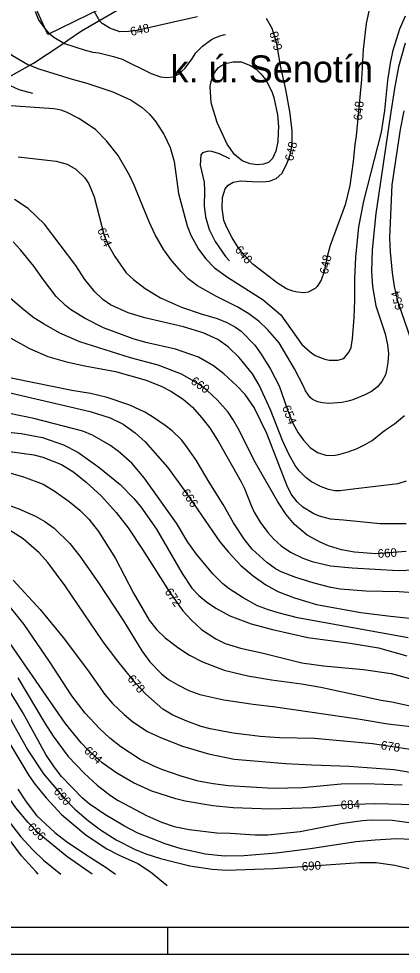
# Model space of a CAD drawing. Extents: x -709418 to -703832, y -1161719 to -1157826.
# Drawn here: x -706070 to -705716, y -1161719 to -1160852 of the extents above; entities that cross this region are included whole.
import ezdxf

# ---------------------------------------------------------------- set-up
doc = ezdxf.new("R2010")
doc.units = 0
for name, color, linetype in [('103_hranice KÚ', 7, 'Continuous'), ('104_název KÚ', 7, 'Continuous'), ('120_vrstevnice hlavní', 7, 'Continuous'), ('121_vrstevnice hlavní_popis', 7, 'Continuous'), ('122_vrstevnice základní', 7, 'Continuous'), ('124_vrstevnice doplňková', 7, 'Continuous'), ('514 odvodnění - LPIS', 7, 'Continuous'), ('800_mřížka', 7, 'Continuous')]:
    doc.layers.add(name, color=color, linetype=linetype)

msp = doc.modelspace()

# ---------------------------------------------------------------- linework, layer by layer
at = {"layer": '103_hranice KÚ'}
msp.add_lwpolyline([(-706094.9, -1160914.73), (-706056.71, -1160893.7), (-706031.32, -1160876.89), (-706024.82, -1160872.37), (-706012.18, -1160863.74), (-705978.43, -1160844.09)], dxfattribs=at)
at = {"layer": '120_vrstevnice hlavní'}
for points in [[(-706109.98, -1160846.56), (-706103.56, -1160858.24), (-706100, -1160863.37), (-706086.47, -1160878.33), (-706076.21, -1160886.46), (-706061.81, -1160894.72), (-706051.55, -1160898.71), (-706020.78, -1160908.4), (-706007.1, -1160912.11), (-705983.16, -1160920.23), (-705966.06, -1160927.92), (-705955.94, -1160934.62), (-705949.1, -1160940.89), (-705943.4, -1160948.02), (-705935.39, -1160959.89), (-705930.01, -1160971.67), (-705926.3, -1160984.49), (-705922.17, -1161014.42), (-705914.19, -1161044.34), (-705910.91, -1161052.89), (-705903.65, -1161065.72), (-705896.95, -1161074.83), (-705888.83, -1161083.1)], [(-705888.83, -1161083.1), (-705876.71, -1161091.79), (-705843.8, -1161112.74), (-705827.55, -1161126.56), (-705807.89, -1161154.06), (-705800.19, -1161160.9), (-705795.63, -1161164.18), (-705786.52, -1161167.74), (-705782.53, -1161168.6), (-705774.55, -1161168.74), (-705768.99, -1161167.17), (-705764, -1161160.9), (-705762.29, -1161156.91), (-705761.01, -1161148.93), (-705759.3, -1161128.98), (-705758.73, -1161113.02), (-705758.87, -1161093.07), (-705758.02, -1161073.12), (-705755.02, -1161045.2), (-705750.46, -1161021.26), (-705734.08, -1160957.42), (-705731.08, -1160937.47), (-705728.09, -1160909.54), (-705725.81, -1160893.58), (-705723.25, -1160881.61), (-705717.12, -1160861.66), (-705711.85, -1160849.69)], [(-705887.54, -1160900.71), (-705885.14, -1160897.62), (-705881.54, -1160894.97), (-705877.35, -1160893.41), (-705871.44, -1160892.3), (-705864.17, -1160892.44), (-705855.48, -1160895.58), (-705850.35, -1160899.14), (-705845.79, -1160903.41), (-705841.38, -1160908.97), (-705835.68, -1160919.8), (-705833.97, -1160925.22), (-705830.4, -1160941.46), (-705829.55, -1160952.29), (-705829.83, -1160957.7), (-705830.26, -1160966.04), (-705831.97, -1160974.96), (-705835.01, -1160981.93), (-705838.93, -1160985.6), (-705843.36, -1160987.14), (-705849.29, -1160987.71), (-705855.9, -1160986.8), (-705863.19, -1160984.09), (-705870.35, -1160978.07), (-705877.14, -1160968.53), (-705886.26, -1160948.58), (-705891.87, -1160930.38), (-705892.82, -1160915.24), (-705891.96, -1160910.4), (-705890.45, -1160905.39), (-705887.54, -1160900.71)], [(-705940.98, -1161173.3), (-705966.63, -1161166.46), (-706013.65, -1161151.64), (-706032.18, -1161143.66), (-706046.71, -1161135.39), (-706056.26, -1161129.27), (-706065.23, -1161122.43), (-706077.92, -1161111.46)], [(-705711.28, -1161345.86), (-705739.21, -1161347.85), (-705759.16, -1161346.43), (-705771.12, -1161344.29), (-705783.1, -1161340.59), (-705791.08, -1161337.31), (-705802.9, -1161330.61), (-705814.87, -1161320.78), (-705822.42, -1161311.66), (-705830.26, -1161299.69), (-705850.78, -1161263.78), (-705866.88, -1161231.86), (-705871.44, -1161223.88), (-705876.35, -1161216.78), (-705886.26, -1161205.36), (-705895.67, -1161196.67), (-705903.65, -1161190.54), (-705919.6, -1161181.71), (-705940.98, -1161173.3)], [(-706107.41, -1161232.43), (-706068.08, -1161236.42), (-706048.42, -1161240.41), (-706028.76, -1161247.11), (-706015.65, -1161253.81), (-705995.98, -1161267.63), (-705976.32, -1161283.87), (-705963.64, -1161296.7), (-705957.22, -1161304.54), (-705942.55, -1161325.06), (-705918.75, -1161366.09), (-705909.77, -1161379.77), (-705903.36, -1161386.61), (-705896.23, -1161392.45), (-705887.69, -1161398.44), (-705874.58, -1161405.42), (-705854.91, -1161412.69), (-705835.25, -1161418.1)], [(-706075.35, -1161372.51), (-706050.41, -1161399.44), (-706029.21, -1161425.59), (-706006.67, -1161455.44), (-705990.42, -1161478.38), (-705983.3, -1161486.64), (-705972.61, -1161496.9), (-705964.49, -1161503.46), (-705950.95, -1161512.43), (-705938.98, -1161517.99), (-705918.46, -1161526.11), (-705894.53, -1161533.1), (-705870.59, -1161538.08), (-705822.71, -1161542.07), (-705798.77, -1161543.5), (-705764, -1161544.64), (-705722.39, -1161547.77), (-705698.45, -1161551.76)], [(-706052.39, -1161644.59), (-706054.26, -1161642.67), (-706067.8, -1161627.71), (-706083.61, -1161606.34), (-706098.72, -1161582.4), (-706127.79, -1161530.53), (-706135.34, -1161518.56), (-706143.75, -1161506.59), (-706178.94, -1161464.56), (-706214, -1161425.23), (-706224.71, -1161412.26)], [(-705835.25, -1161418.1), (-705802.47, -1161425.37), (-705763.15, -1161430.64), (-705736.93, -1161435.06), (-705710.71, -1161442.47)], [(-706082.47, -1161492.77), (-706061.81, -1161529.96), (-706047.42, -1161551.76), (-706028.19, -1161574.42), (-706018.21, -1161584.54), (-706005.67, -1161595.22), (-705994.56, -1161603.77), (-705980.02, -1161612.89), (-705962.92, -1161621.44)], [(-705962.92, -1161621.44), (-705952.66, -1161625.86), (-705938.98, -1161630.28), (-705911.62, -1161636.97), (-705891.11, -1161640.11), (-705877.43, -1161640.96), (-705834.11, -1161639.54), (-705754.31, -1161633.84), (-705738.92, -1161633.98), (-705721.82, -1161636.26), (-705704.72, -1161640.25), (-705693.35, -1161644.59)]]:
    msp.add_lwpolyline(points, dxfattribs=at)
at = {"layer": '122_vrstevnice základní'}
for points in [[(-705709, -1160774.31), (-705716.41, -1160782.29), (-705721.54, -1160788.99), (-705731.23, -1160804.95), (-705739.63, -1160822.91), (-705743.91, -1160836.87), (-705748.47, -1160856.82), (-705751.18, -1160880.76), (-705752.6, -1160908.69), (-705757.59, -1160960.84), (-705758.87, -1160968.82), (-705760.3, -1160984.78), (-705763.57, -1161006.72), (-705767.85, -1161024.68), (-705781.53, -1161062.58), (-705784.38, -1161072.56), (-705787.37, -1161086.52), (-705790.08, -1161094.5), (-705793.78, -1161100.48), (-705795.63, -1161102.19), (-705802.19, -1161105.76), (-705806.18, -1161106.33)], [(-705904.5, -1160850.69), (-705920.17, -1160853.97), (-705960.93, -1160863.23), (-705968.22, -1160864.13), (-705976.6, -1160864.66), (-705986.01, -1160861.24), (-705992.85, -1160856.82), (-705995.13, -1160854.68), (-706000.11, -1160845.99)], [(-705806.18, -1161106.33), (-705811.98, -1161105.76), (-705816.15, -1161104.76), (-705822.14, -1161102.48), (-705830.55, -1161097.35), (-705853.06, -1161079.97), (-705861.32, -1161071.42), (-705866.88, -1161064.29), (-705872.46, -1161055.34), (-705877.53, -1161045.83), (-705880.25, -1161039.27), (-705881.71, -1161027.9), (-705881.33, -1161017.99), (-705879.12, -1161010.05), (-705876.27, -1161006.59), (-705871.68, -1161003.73), (-705864.43, -1161002.49), (-705854.03, -1161003.18), (-705844.62, -1161003.56), (-705837.98, -1161002.82), (-705831.58, -1161000.27), (-705826.52, -1160995.75), (-705822.48, -1160988.11), (-705819.51, -1160980.72), (-705817.78, -1160974.26), (-705816.88, -1160966.99), (-705816.84, -1160956.59), (-705818.69, -1160940.11), (-705822.76, -1160918.05), (-705827.84, -1160896.05), (-705831.23, -1160875.46), (-705835.52, -1160861.49), (-705840.66, -1160852.26)], [(-705712.13, -1160875.06), (-705718.4, -1160897), (-705722.11, -1160916.95), (-705725.95, -1160942.89), (-705739.21, -1161032.66), (-705742.63, -1161066.57), (-705743.48, -1161086.52), (-705742.48, -1161100.48), (-705739.35, -1161118.44), (-705730.8, -1161144.37), (-705728.52, -1161154.35), (-705727.52, -1161162.33), (-705728.2, -1161170.83), (-705729.52, -1161178.29), (-705730.51, -1161182.28), (-705733.65, -1161188.26), (-705737.92, -1161193.39), (-705743.48, -1161197.67), (-705750.32, -1161201.08), (-705760.58, -1161205.22), (-705765.03, -1161206.5), (-705770.84, -1161207.78), (-705782.81, -1161208.64), (-705788.8, -1161208.28), (-705793.07, -1161207.35), (-705797.91, -1161204.93), (-705800.19, -1161203.08), (-705804.61, -1161197.09), (-705806.75, -1161191.97), (-705814.73, -1161176.58), (-705828.98, -1161152.64), (-705839.81, -1161140.38), (-705847.36, -1161132.97), (-705857.19, -1161125.71), (-705867.17, -1161119.58), (-705887.12, -1161109.75), (-705904.64, -1161099.77), (-705913.19, -1161093.36), (-705919.46, -1161086.95), (-705928.3, -1161076.55), (-705935.85, -1161066.29), (-705943.97, -1161052.61), (-705949.53, -1161040.64), (-705963.49, -1161006.44), (-705967.48, -1160997.89), (-705978.03, -1160979.08), (-705988.86, -1160965.4), (-705999.26, -1160954.85)], [(-705999.26, -1160954.85), (-706014.65, -1160944.74), (-706025.91, -1160938.9), (-706031.04, -1160937.04), (-706037.88, -1160935.76), (-706082.33, -1160932.62)], [(-705706.01, -1161151.5), (-705719.11, -1161113.88), (-705722.11, -1161100.48), (-705723.96, -1161087.66), (-705725.81, -1161068.28), (-705726.24, -1161055.46), (-705724.1, -1161006.15), (-705716.41, -1160954.85), (-705712.99, -1160937.76)], [(-706070.93, -1160980.22), (-706035.6, -1160984.35), (-706025.34, -1160987.06), (-706017.35, -1160991.62), (-706008.95, -1160999.88), (-706005.39, -1161005.3), (-706000.4, -1161017.27), (-705991.28, -1161053.18), (-705987.29, -1161061.73)], [(-705814.16, -1161266.06), (-705820, -1161255.8), (-705825.84, -1161242.98), (-705836.96, -1161214.76), (-705847.64, -1161191.68), (-705853.77, -1161181.42), (-705866.17, -1161166.03), (-705876.14, -1161156.2), (-705885.83, -1161149.36), (-705899.37, -1161143.23), (-705917.61, -1161137.82), (-705953.52, -1161129.55), (-705968.91, -1161124.85), (-705985.15, -1161117.3), (-705992.28, -1161112.45), (-705999.69, -1161105.47), (-706009.09, -1161093.93), (-706017.35, -1161081.1), (-706046.42, -1161042.63), (-706061.53, -1161028.24), (-706074.35, -1161019.83)], [(-705852.2, -1161212.48), (-705860.61, -1161200.52), (-705868.31, -1161192.25), (-705880.13, -1161181.14), (-705889.68, -1161173.73), (-705903.79, -1161165.89), (-705925.02, -1161158.48), (-705952.38, -1161152.35), (-705964.35, -1161148.93), (-705991.71, -1161138.53), (-706009.23, -1161129.84), (-706022.48, -1161121.57), (-706027.05, -1161118.01), (-706035.6, -1161109.75), (-706047.42, -1161094.36), (-706056.26, -1161081.67), (-706068.65, -1161066.29), (-706075.35, -1161058.88)], [(-705987.29, -1161061.73), (-705981.3, -1161072.56), (-705970.9, -1161087.8), (-705964.06, -1161093.93), (-705953.09, -1161102.34), (-705938.98, -1161110.89), (-705919.6, -1161119.44), (-705901.36, -1161125.85), (-705886.55, -1161130.12), (-705877.43, -1161133.68), (-705869.3, -1161138.1), (-705864.17, -1161141.81), (-705851.35, -1161154.63), (-705845.51, -1161163.04), (-705836.96, -1161177), (-705828.98, -1161192.54), (-705821.14, -1161214.76), (-705816.15, -1161227.02), (-705811.31, -1161235.85), (-705806.32, -1161242.83), (-705800.34, -1161249.39), (-705793.35, -1161254.24), (-705785.66, -1161256.51), (-705778.82, -1161256.8), (-705773.69, -1161256.09), (-705765.14, -1161253.67), (-705756.59, -1161250.39), (-705749.18, -1161246.82), (-705742.91, -1161242.98), (-705731.37, -1161233.86), (-705722.11, -1161227.45), (-705712.7, -1161219.75)], [(-706080.34, -1161146.65), (-706060.39, -1161157.91), (-706043.29, -1161165.18), (-706026.19, -1161170.31), (-706009.09, -1161174.01), (-705980.59, -1161179.14), (-705952.09, -1161187.26), (-705937.84, -1161192.96), (-705929.29, -1161197.38), (-705917.89, -1161204.79), (-705909.35, -1161212.06), (-705900.8, -1161221.6), (-705893.53, -1161231.01), (-705885.55, -1161243.55), (-705864.17, -1161281.17), (-705861.18, -1161287.44), (-705855.05, -1161303.11)], [(-705772.55, -1161380.77), (-705781.1, -1161379.05), (-705796.49, -1161375.21), (-705813.59, -1161369.94), (-705826.98, -1161364.67), (-705832.4, -1161361.82), (-705840.23, -1161355.98), (-705853.91, -1161343.72), (-705861.18, -1161334.74), (-705871.3, -1161319.35), (-705880.85, -1161302.26), (-705893.81, -1161281.74), (-705905.78, -1161261.22), (-705915.33, -1161247.54), (-705919.6, -1161242.41), (-705928.15, -1161234.14), (-705934.57, -1161229.01), (-705946.39, -1161221.03), (-705953.52, -1161216.9), (-705967.48, -1161210.35), (-705988.29, -1161203.22), (-706003.96, -1161199.38), (-706021.06, -1161196.67), (-706092.88, -1161182.13)], [(-706110.26, -1161191.4), (-706004.25, -1161216.05), (-705985.44, -1161222.17), (-705973.47, -1161228.02), (-705962.49, -1161236), (-705953.09, -1161244.4), (-705932.57, -1161267.63), (-705914.47, -1161292.28), (-705883.98, -1161336.74), (-705876, -1161346.43), (-705864.46, -1161358.68), (-705853.2, -1161368.37), (-705841.23, -1161376.64), (-705830.12, -1161382.76), (-705814.73, -1161388.89), (-705794.21, -1161394.88), (-705753.17, -1161402.29), (-705725.81, -1161405.85), (-705681.35, -1161410.27)], [(-705709.28, -1161425.66), (-705811.88, -1161407.13), (-705829.83, -1161402.71), (-705838.95, -1161399.72), (-705848.93, -1161396.02), (-705862.46, -1161388.89), (-705875.29, -1161380.48), (-705881.13, -1161375.78), (-705890.54, -1161366.66), (-705905.5, -1161348.42), (-705913.48, -1161337.17), (-705924.02, -1161319.64), (-705953.95, -1161277.46), (-705965.63, -1161263.92), (-705978.03, -1161252.95), (-705985.86, -1161247.25), (-706001.97, -1161237.99), (-706010.8, -1161234.29), (-706056.4, -1161222.74), (-706103.42, -1161213.05)], [(-705711.28, -1161320.21), (-705735.22, -1161320.21), (-705769.42, -1161316.93), (-705781.39, -1161315.79), (-705791.65, -1161313.23), (-705796.77, -1161311.09), (-705807.03, -1161304.82), (-705812.16, -1161299.69), (-705817.72, -1161292.85), (-705821.99, -1161284.3), (-705840.38, -1161236.42), (-705852.2, -1161212.48)], [(-706087.75, -1161252.1), (-706056.4, -1161256.37), (-706047.85, -1161258.51), (-706030.75, -1161265.35), (-706019.35, -1161272.47), (-706007.95, -1161281.59), (-705993.7, -1161294.7), (-705980.16, -1161309.67), (-705969.05, -1161323.92), (-705955.51, -1161343.86), (-705930.15, -1161383.76)], [(-706112.26, -1161263.35), (-706066.05, -1161276.75), (-706047.56, -1161283.45), (-706037.59, -1161289.57), (-706023.62, -1161299.41), (-706013.65, -1161307.53), (-706005.39, -1161315.94), (-705996.41, -1161327.33), (-705980.59, -1161352.41), (-705964.06, -1161384.33)], [(-705711.28, -1161280.74), (-705718.97, -1161283.16), (-705760.28, -1161288.13), (-705772.84, -1161289.72), (-705777.48, -1161289.53), (-705783.1, -1161288.29), (-705790.79, -1161285.58), (-705799.05, -1161281.45), (-705803.9, -1161277.6), (-705810.31, -1161271.19), (-705814.16, -1161266.06)], [(-706087.18, -1161300.26), (-706070.08, -1161306.25), (-706054.69, -1161313.08), (-706046.14, -1161317.93), (-706037.59, -1161324.34), (-706022.91, -1161338.45), (-706013.65, -1161350.13), (-705996.98, -1161374.07), (-705973.32, -1161409.98), (-705956.08, -1161437.91), (-705948.82, -1161447.89), (-705938.13, -1161459.28), (-705931.43, -1161464.41), (-705923.02, -1161469.4), (-705912.77, -1161474.53), (-705902.51, -1161478.38), (-705880.28, -1161483.36), (-705852.92, -1161487.35), (-705832.4, -1161489.64), (-705753.74, -1161501.18), (-705728.09, -1161505.45), (-705704.15, -1161508.16)], [(-705855.05, -1161303.11), (-705852.06, -1161309.38), (-705846.5, -1161318.79), (-705839.52, -1161328.19), (-705833.97, -1161334.46), (-705826.98, -1161340.44), (-705818.43, -1161346.43), (-705807.03, -1161351.99), (-705798.48, -1161355.12), (-705781.39, -1161359.11), (-705761.44, -1161361.1), (-705718.69, -1161363.39), (-705681.92, -1161361.82)], [(-705699.31, -1161530.53), (-705742.34, -1161523.98), (-705796.2, -1161518.99), (-705828.69, -1161518.42), (-705846.65, -1161517.28), (-705871.44, -1161514.14), (-705892.82, -1161510.15), (-705901.36, -1161507.87), (-705914.47, -1161503.03), (-705927.58, -1161497.33), (-705936.7, -1161491.77), (-705952.38, -1161478.09), (-705961.35, -1161468.4), (-705978.45, -1161447.31), (-705991.99, -1161429.36), (-706027.33, -1161377.78), (-706043.29, -1161356.12), (-706051.27, -1161347.14), (-706066.37, -1161334.03), (-706083.33, -1161323.2)], [(-706307.35, -1161354.74), (-706288.1, -1161358.26), (-706274.13, -1161362.67), (-706266.15, -1161366.38), (-706258.17, -1161371.08), (-706246.2, -1161380.06), (-706235.8, -1161389.32), (-706221.69, -1161403.71), (-706190.49, -1161439.33), (-706146.03, -1161487.93), (-706129.36, -1161509.73), (-706117.96, -1161527.97), (-706088.18, -1161582.68), (-706079.2, -1161596.36), (-706068.51, -1161610.04), (-706057.4, -1161622.16), (-706047.42, -1161631.84), (-706031.3, -1161644.59)], [(-705664.83, -1161386.9), (-705717.83, -1161383.19), (-705748.61, -1161382.48), (-705772.55, -1161380.77)], [(-705714.98, -1161562.31), (-705748.9, -1161561.03), (-705771.41, -1161561.31), (-705807.32, -1161564.73), (-705834.39, -1161565.3), (-705876, -1161562.74), (-705889.97, -1161561.17), (-705903.93, -1161558.46), (-705919.89, -1161553.9), (-705937.84, -1161547.63), (-705945.82, -1161544.35), (-705957.79, -1161538.37), (-705975.75, -1161526.68), (-705985.86, -1161518.85), (-705995.55, -1161509.87), (-706008.81, -1161495.48), (-706021.2, -1161479.52), (-706041.72, -1161447.6), (-706065.38, -1161413.4), (-706085.47, -1161388.32)], [(-705964.06, -1161384.33), (-705949.53, -1161409.41), (-705942.26, -1161418.53), (-705934.57, -1161425.66), (-705921.88, -1161435.34), (-705911.91, -1161441.9), (-705899.94, -1161448.17), (-705879.99, -1161455.72), (-705858.05, -1161460.99), (-705836.1, -1161464.84), (-705808.17, -1161468.55), (-705790.22, -1161471.54), (-705734.36, -1161483.65), (-705724.39, -1161485.22), (-705706.43, -1161489.06)], [(-705930.15, -1161383.76), (-705918.18, -1161400.86), (-705910.2, -1161409.41), (-705901.08, -1161417.96), (-705887.69, -1161426.65), (-705879.14, -1161430.93), (-705864.89, -1161435.49), (-705844.94, -1161439.76), (-705807.89, -1161449.03), (-705787.94, -1161451.59), (-705750.89, -1161455.01), (-705725.24, -1161458.86), (-705716.69, -1161460.85), (-705696.74, -1161466.84)], [(-705703.3, -1161580.4), (-705740.06, -1161579.55), (-705767.99, -1161580.55), (-705797.91, -1161583.11), (-705836.96, -1161584.39), (-705871.73, -1161583.4), (-705890.54, -1161581.54), (-705916.19, -1161576.98), (-705924.73, -1161574.85), (-705946.96, -1161567.86), (-705964.06, -1161560.17), (-705979.45, -1161551.19), (-705993.13, -1161541.65), (-706006.24, -1161529.68), (-706012.37, -1161523.12), (-706027.33, -1161504.88), (-706090.17, -1161413.97)], [(-706002.32, -1161644.59), (-706025.62, -1161628.28), (-706051.41, -1161607.33), (-706061.67, -1161596.93), (-706072.93, -1161583.25), (-706081.34, -1161571.29), (-706117.1, -1161508.02), (-706134.06, -1161487.5), (-706140.61, -1161480.66), (-706151.73, -1161470.4), (-706157.57, -1161463.56)], [(-706071.22, -1161462.99), (-706046.14, -1161504.88), (-706038.3, -1161516.85), (-706024.62, -1161535.66), (-706009.8, -1161551.05), (-705997.69, -1161562.17), (-705985.15, -1161571.85)], [(-705705.86, -1161612.61), (-705720.11, -1161612.04), (-705740.06, -1161613.18), (-705758.02, -1161614.89), (-705799.91, -1161621.3), (-705831.83, -1161625.15), (-705861.75, -1161627.85), (-705879.99, -1161628.14), (-705897.09, -1161626.29), (-705919.89, -1161621.16), (-705934.71, -1161616.6), (-705959.79, -1161606.77), (-705972.33, -1161600.35), (-705990.57, -1161589.52), (-706004.96, -1161579.41), (-706011.23, -1161574.28), (-706030.61, -1161554.19), (-706037.45, -1161545.35), (-706045.14, -1161533.95), (-706066.09, -1161495.48), (-706081.05, -1161471.25)], [(-706097.44, -1161493.06), (-706060.82, -1161553.33), (-706054.97, -1161561.59), (-706045, -1161574.14), (-706030.61, -1161589.52), (-706007.95, -1161608.62), (-705988.71, -1161621.16), (-705977.17, -1161627), (-705960.07, -1161634.84), (-705948.1, -1161642.39), (-705932.71, -1161655.21)], [(-706071.08, -1161565.87), (-706063.38, -1161577.84), (-706053.98, -1161590.38), (-706037.02, -1161606.2), (-706026.19, -1161614.46), (-706008.24, -1161626.57), (-705989.43, -1161638.4), (-705980.56, -1161644.59)], [(-705985.15, -1161571.85), (-705978.31, -1161576.42), (-705951.81, -1161590.38), (-705938.13, -1161596.51), (-705926.16, -1161600.64), (-705912.48, -1161603.34), (-705886.83, -1161606.48), (-705874.29, -1161606.77), (-705851.21, -1161608.33), (-705839.52, -1161608.19), (-705809.6, -1161605.06), (-705771.7, -1161597.79), (-705751.75, -1161594.94), (-705743.77, -1161594.51), (-705723.82, -1161594.8), (-705708.43, -1161596.79), (-705696.46, -1161599.07), (-705684.49, -1161602.49), (-705665.68, -1161610.04), (-705653.71, -1161617.03), (-705645.16, -1161623.15), (-705638.09, -1161629.3), (-705630.63, -1161636.55), (-705624.36, -1161644.59)]]:
    msp.add_lwpolyline(points, dxfattribs=at)
at = {"layer": '124_vrstevnice doplňková'}
for points in [[(-706178.94, -1160850.41), (-706168.97, -1160852.47), (-706157, -1160855.11), (-706148.73, -1160858.24), (-706138.48, -1160863.52), (-706133.35, -1160866.94), (-706119.81, -1160879.76), (-706105.13, -1160895.29), (-706096.72, -1160902.84), (-706089.89, -1160907.83), (-706082.33, -1160912.39), (-706070.36, -1160918.09), (-706057.68, -1160921.37)], [(-706055.12, -1160845.56), (-706051.98, -1160853.4), (-706046.57, -1160861.09), (-706042.72, -1160865.37), (-706037.88, -1160869.5), (-706027.9, -1160875.34), (-706008.81, -1160881.61), (-706001.68, -1160883.32), (-705995.98, -1160884.03), (-705982.59, -1160887.31), (-705974.61, -1160889.88), (-705947.53, -1160903.27), (-705938.98, -1160906.26), (-705933.28, -1160906.83), (-705927.3, -1160906.12), (-705922.17, -1160903.84), (-705916.03, -1160898.24), (-705909.92, -1160889.73), (-705906.21, -1160883.89), (-705899.94, -1160877.91), (-705891.82, -1160871.78), (-705888.58, -1160870.02), (-705883.7, -1160868.36), (-705880.56, -1160867.26), (-705878.62, -1160866.99)], [(-705874.65, -1160982.27), (-705884.27, -1160977.51), (-705891.39, -1160975.37), (-705894.81, -1160975.09), (-705899.94, -1160976.66), (-705901.65, -1160978.51), (-705902.22, -1160988.06), (-705898.52, -1161003.87), (-705898.09, -1161011.85), (-705898.37, -1161025.82), (-705897.23, -1161035.79), (-705893.96, -1161047.76), (-705888.4, -1161058.59), (-705878.57, -1161072.56), (-705875, -1161076.69)]]:
    msp.add_lwpolyline(points, dxfattribs=at)
at = {"layer": '514 odvodnění - LPIS'}
msp.add_lwpolyline([(-705957.77, -1160825.08), (-706043.27, -1160866.98), (-706080.53, -1160785.45)], dxfattribs=at)
at = {"layer": '800_mřížka'}
for points in [[(-703832.2, -1161718.9), (-703832.2, -1157825.62), (-709417.73, -1157825.62), (-709417.73, -1161718.9)], [(-703857.2, -1161693.9), (-703857.2, -1157850.62), (-709392.73, -1157850.62), (-709392.73, -1161693.9)]]:
    msp.add_lwpolyline(points, close=True, dxfattribs=at)
msp.add_lwpolyline([(-705932.2, -1161718.9), (-705932.2, -1161718.9), (-705932.2, -1161693.9)], dxfattribs=at)

# ---------------------------------------------------------------- texts
at = {"layer": '104_název KÚ'}
msp.add_text('k. ú. Senotín', height=25, dxfattribs=at).set_placement((-705929.65, -1160911.38))
at = {"layer": '121_vrstevnice hlavní_popis'}
for s, rotation, p in [('648', 12.5207, (-705966.01, -1160868.42)), ('648', 105.36911, (-705825.68, -1160880.57)), ('648', 84.50963, (-705752.21, -1160946.82)), ('648', 77.14933, (-705816.09, -1160984.69)), ('654', 292.48661, (-705997.74, -1161047.98)), ('648', 310.59149, (-705870.54, -1161066.72)), ('648', 78.52798, (-705783.85, -1161089.49)), ('654', 105.27423, (-705713.1, -1161120.93)), ('660', 324.8497, (-705911.6, -1161189.75)), ('654', 291.44374, (-705826.37, -1161212.31)), ('666', 304.4406, (-705920, -1161291.17)), ('660', 3.9336, (-705737.42, -1161351.83)), ('672', 304.36846, (-705935.42, -1161383.09)), ('678', 310.36486, (-705970.19, -1161464.11)), ('684', 317.21397, (-706010.44, -1161531.28)), ('678', 351.55165, (-705735.14, -1161528.94)), ('690', 311.21256, (-706038.62, -1161568.52)), ('684', 2.4748, (-705771.78, -1161584.63)), ('696', 315.72724, (-706062.76, -1161601.84)), ('690', 4.18671, (-705807.72, -1161641.63))]:
    msp.add_text(s, height=8, rotation=rotation, dxfattribs=at).set_placement(p)

doc.saveas('drawing.dxf')
